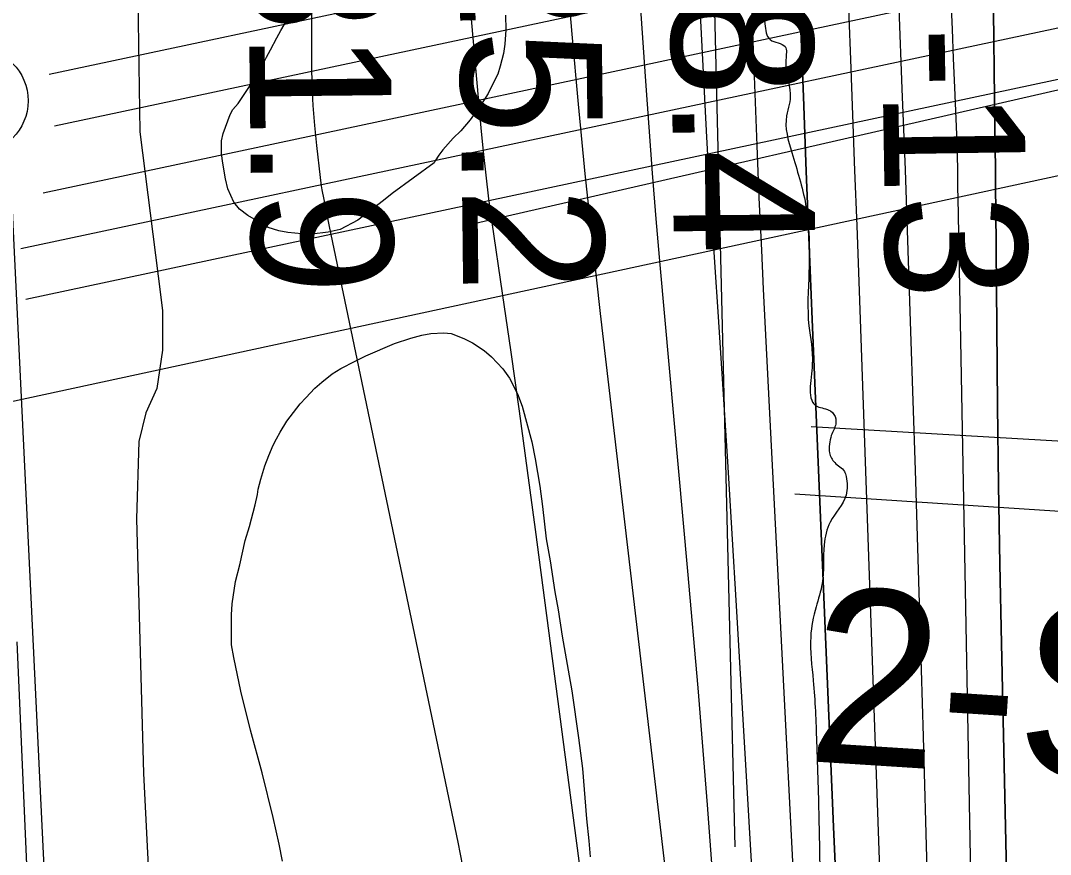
# Model space of a CAD drawing. Extents: x 3313447 to 3351316, y 703786 to 729172.
# Drawn here: x 3322282.8 to 3322770.5, y 721562.1 to 721956.9 of the extents above; entities that cross this region are included whole.
import ezdxf

# ---------------------------------------------------------------- set-up
doc = ezdxf.new("R2010")
doc.units = 0
for name, color, linetype in [('V-FLOD-BASE', 7, 'Continuous'), ('V-LEVE-TOET', 7, 'Continuous'), ('V-RIVR-EDGE', 7, 'Continuous'), ('V-RIVR-RANG', 7, 'Continuous'), ('V-RRAP-FSHR', 7, 'Continuous'), ('V-SITE-VEGE', 7, 'Continuous'), ('V-SURV-LINE', 7, 'Continuous'), ('V-TOPO-DPTH', 7, 'Continuous'), ('V-TOPO-MAJR', 7, 'Continuous'), ('V-TOPO-MINR', 7, 'Continuous'), ('V-TOPO-WATR', 7, 'Continuous'), ('V-UTIL-IDEN', 7, 'Continuous'), ('V-UTIL-LINE', 7, 'Continuous')]:
    doc.layers.add(name, color=color, linetype=linetype)

msp = doc.modelspace()

# ---------------------------------------------------------------- linework, layer by layer
at = {"layer": 'V-FLOD-BASE'}
msp.add_lwpolyline([(3322428.03, 719248.83), (3322416.37, 719476.2), (3322404.04, 719707.66), (3322396.96, 719864.23), (3322389.94, 720044.62), (3322375.68, 720319.65), (3322369.09, 720404.07), (3322361.74, 720457.18), (3322338.29, 720598.82), (3322328.28, 720677.8), (3322325.08, 720753.36), (3322319.28, 720882.02), (3322310.89, 721057.65), (3322294, 721368.08), (3322281.15, 721662.84)], dxfattribs=at)
at = {"layer": 'V-LEVE-TOET'}
msp.add_lwpolyline([(3322338.34, 721966.94), (3322339.23, 721904.3), (3322347.92, 721835.9), (3322349.97, 721819.71), (3322349.92, 721800.92), (3322347.26, 721782.66), (3322342.01, 721771.19), (3322338.84, 721757.62), (3322337.71, 721721.08), (3322341.04, 721600.5), (3322345.51, 721509.66)], dxfattribs=at)
at = {"layer": 'V-RIVR-EDGE'}
msp.add_spline([(3322520.07, 724639.46), (3322521.69, 724625.78), (3322523.75, 724620.39), (3322522.08, 724612.93), (3322520.4, 724607.13), (3322520.8, 724601.74), (3322525.34, 724592.2), (3322524.5, 724589.3), (3322521.18, 724586.82), (3322517.44, 724583.93), (3322516.6, 724577.71), (3322516.15, 724564.86), (3322516.94, 724548.7), (3322516.92, 724541.24), (3322517.32, 724534.6), (3322514.41, 724529.22), (3322514.4, 724525.49), (3322517.71, 724524.66), (3322520.17, 724513.04), (3322520.14, 724498.95), (3322520.95, 724491.9), (3322522.99, 724479.05), (3322527.1, 724466.19), (3322527.07, 724452.1), (3322525.79, 724437.59), (3322522.45, 724428.9), (3322522.02, 724424.75), (3322523.25, 724416.88), (3322522.77, 724392.84), (3322524.81, 724378.32), (3322530.58, 724365.88), (3322530.57, 724361.73), (3322528.49, 724356.76), (3322528.06, 724352.2), (3322529.24, 724326.09), (3322528.81, 724318.21), (3322525.49, 724316.98), (3322523.41, 724315.33), (3322522.99, 724311.6), (3322525.02, 724295.01), (3322526.63, 724276.77), (3322526.6, 724265.17), (3322522.86, 724258.13), (3322521.6, 724253.57), (3322521.58, 724246.53), (3322523.65, 724243.21), (3322526.96, 724243.2), (3322526.95, 724237.81), (3322526.9, 724217.91), (3322526.86, 724202.16), (3322530.11, 724173.14), (3322532.53, 724147.44), (3322530.84, 724134.18), (3322530.82, 724125.47), (3322530.8, 724117.19), (3322538.23, 724104.73), (3322539.03, 724095.61), (3322534.88, 724090.23), (3322526.99, 724085.69), (3322523.25, 724082.39), (3322519.93, 724080.32), (3322519.08, 724072.86), (3322518.65, 724067.06), (3322519.89, 724063.74), (3322523.2, 724063.74), (3322531.49, 724063.3), (3322533.15, 724062.47), (3322533.55, 724057.49), (3322533.95, 724051.27), (3322537.67, 724047.12), (3322543.46, 724041.3), (3322543.45, 724037.99), (3322540.54, 724036.34), (3322538.05, 724033.44), (3322537.61, 724023.08), (3322539.66, 724013.96), (3322544.18, 723997.78), (3322542.5, 723987.84), (3322542.06, 723978.31), (3322546.18, 723967.1), (3322549.46, 723954.66), (3322549.02, 723942.64), (3322548.16, 723930.21), (3322546.05, 723917.37), (3322546.44, 723905.35), (3322548.91, 723897.88), (3322546.4, 723889.18), (3322545.97, 723882.14), (3322545.52, 723870.12), (3322546.32, 723856.02), (3322549.99, 723834.46), (3322553.67, 723812.48), (3322554.87, 723795.9), (3322553.57, 723771.03), (3322553.54, 723761.09), (3322555.57, 723743.26), (3322560.5, 723724.6), (3322564.61, 723711.32), (3322564.6, 723707.59), (3322562.11, 723706.35), (3322559.21, 723705.95), (3322557.95, 723699.73), (3322555.03, 723691.86), (3322552.95, 723688.97), (3322549.21, 723685.25), (3322548.78, 723679.86), (3322549.19, 723676.96), (3322551.22, 723661.62), (3322551.21, 723656.23), (3322552.86, 723652.08), (3322557.83, 723651.65), (3322561.56, 723649.16), (3322562.37, 723642.52), (3322565.24, 723630.91), (3322565.61, 723613.92), (3322561.45, 723606.46), (3322552.72, 723597.37), (3322552.72, 723595.3), (3322559.32, 723584.09), (3322563.04, 723579.52), (3322563.03, 723576.2), (3322557.6, 723558.81), (3322554.27, 723553.01), (3322552.19, 723548.05), (3322550.1, 723541), (3322553.4, 723535.61), (3322556.27, 723521.92), (3322562.43, 723499.53), (3322565.71, 723486.67), (3322564.88, 723486.67), (3322560.34, 723493.31), (3322556.63, 723502.86), (3322548.78, 723510.34), (3322546.29, 723511.17), (3322543.8, 723507.86), (3322543.78, 723500.82), (3322543.77, 723495.01), (3322547.07, 723490.44), (3322548.72, 723486.3), (3322551.99, 723467.64), (3322553.63, 723459.34), (3322556.94, 723458.51), (3322560.67, 723458.5), (3322561.09, 723462.64), (3322561.52, 723466.37), (3322564.83, 723466.78), (3322567.32, 723465.11), (3322572.26, 723453.08), (3322573.91, 723448.52), (3322572.25, 723446.45), (3322570.58, 723444.38), (3322570.57, 723441.48), (3322574.3, 723439.4), (3322578.44, 723437.73), (3322578.44, 723436.9), (3322576.36, 723433.59), (3322571.78, 723424.48), (3322572.19, 723422.41), (3322575.08, 723419.5), (3322579.63, 723416.17), (3322582.94, 723415.33), (3322584.59, 723409.53), (3322584.58, 723404.97), (3322583.73, 723397.1), (3322583.3, 723392.54), (3322584.11, 723384.66), (3322589.47, 723372.63), (3322593.17, 723358.94), (3322594.37, 723341.11), (3322595.58, 723329.51), (3322593.09, 723327.02), (3322593.07, 723317.91), (3322594.26, 723298.84), (3322593.82, 723288.89), (3322592.99, 723288.89), (3322590.08, 723283.51), (3322587.98, 723271.08), (3322584.21, 723258.24), (3322584.61, 723250.37), (3322586.23, 723236.27), (3322590.31, 723210.56), (3322589.86, 723195.64), (3322591.5, 723186.52), (3322592.73, 723180.71), (3322597.28, 723176.97), (3322601.83, 723173.64), (3322601.41, 723171.16), (3322593.95, 723171.59), (3322591.45, 723168.28), (3322591.02, 723160.82), (3322593.08, 723155.43), (3322591.82, 723150.46), (3322588.9, 723143.42), (3322589.72, 723137.2), (3322590.53, 723128.49), (3322595.46, 723114.39), (3322594.63, 723110.66), (3322590.87, 723101.14), (3322584.22, 723094.11), (3322582.97, 723088.72), (3322582.96, 723085.41), (3322586.68, 723080.84), (3322590.82, 723080.83), (3322597.46, 723083.3), (3322603.69, 723090.33), (3322604.53, 723094.89), (3322606.61, 723095.71), (3322607.85, 723094.46), (3322609.88, 723079.54), (3322613.15, 723060.88), (3322612.29, 723045.54), (3322611.87, 723043.06), (3322608.13, 723042.24), (3322606.02, 723026.08), (3322602.66, 723006.6), (3322599.74, 722998.74), (3322597.25, 722997.08), (3322596.83, 722995.01), (3322597.21, 722980.51), (3322598.02, 722975.12), (3322598.42, 722966.82), (3322596.32, 722958.13), (3322592.58, 722953.99), (3322583.45, 722947.38), (3322575.98, 722943.67), (3322575.56, 722941.18), (3322578.03, 722936.62), (3322580.1, 722935.78), (3322585.49, 722935.77), (3322589.22, 722934.93), (3322593.76, 722927.46), (3322592.48, 722914.61), (3322595.8, 722914.61), (3322597.87, 722915.84), (3322599.97, 722924.96), (3322601.22, 722927.03), (3322602.05, 722926.61), (3322604.09, 722913.76), (3322604.49, 722909.61), (3322609.46, 722906.28), (3322611.92, 722897.16), (3322611.07, 722888.04), (3322606.07, 722879.35), (3322603.16, 722873.97), (3322603.14, 722868.17), (3322605.19, 722858.21), (3322605.15, 722839.98), (3322604.3, 722834.18), (3322605.96, 722832.93), (3322609.24, 722819.24), (3322614.17, 722799.75), (3322614.94, 722776.12), (3322614.05, 722753.74), (3322611.52, 722735.1), (3322608.18, 722725.57), (3322608.17, 722722.25), (3322613.54, 722713.12), (3322617.26, 722708.14), (3322619.31, 722700.26), (3322620.12, 722691.14), (3322621.33, 722678.7), (3322624.6, 722659.63), (3322629.09, 722634.75), (3322630.71, 722616.09), (3322635.24, 722604.06), (3322639.36, 722593.69), (3322639.74, 722580.42), (3322640.14, 722574.21), (3322638.06, 722573.8), (3322635.16, 722574.22), (3322630.2, 722580.45), (3322622.36, 722591.66), (3322620.7, 722592.08), (3322618.21, 722591.67), (3322620.26, 722580.89), (3322619, 722577.16), (3322615.69, 722575.92), (3322614.43, 722570.12), (3322614.84, 722567.64), (3322618.98, 722567.63), (3322625.6, 722563.46), (3322629.32, 722558.9), (3322629.71, 722549.36), (3322631.36, 722543.55), (3322636.33, 722542.3), (3322641.31, 722546.43), (3322643.79, 722543.94), (3322642.96, 722541.04), (3322647.04, 722515.33), (3322644.12, 722509.95), (3322642.04, 722507.05), (3322642.41, 722488.82), (3322645.25, 722461.87), (3322648.92, 722439.48), (3322653.05, 722431.59), (3322657.57, 722416.24), (3322658.36, 722402.98), (3322655.84, 722387.65), (3322656.65, 722380.19), (3322657.88, 722373.14), (3322658.27, 722363.19), (3322657.84, 722359.04), (3322652.44, 722352.01), (3322651.18, 722347.04), (3322651.57, 722338.75), (3322651.56, 722333.78), (3322652.79, 722327.97), (3322655.26, 722322.58), (3322659.82, 722320.91), (3322662.71, 722317.58), (3322658.55, 722311.79), (3322651.06, 722298.96), (3322645.63, 722281.57), (3322636.03, 722252.99), (3322636, 722241.38), (3322635.97, 722231.85), (3322641.75, 722220.23), (3322648.78, 722213.58), (3322657.47, 722208.59), (3322665.34, 722205.25), (3322666.57, 722200.28), (3322664.49, 722200.28), (3322658.28, 722201.54), (3322654.13, 722198.65), (3322649.14, 722192.03), (3322648.3, 722186.64), (3322647.87, 722180.43), (3322651.16, 722170.88), (3322651.97, 722162.59), (3322655.67, 722151.81), (3322662.7, 722143.5), (3322662.68, 722138.53), (3322665.16, 722135.2), (3322671.37, 722129.8), (3322669.67, 722114.88), (3322668.81, 722099.96), (3322670.44, 722090.01), (3322674.57, 722085.03), (3322675.8, 722078.39), (3322673.3, 722074.26), (3322657.94, 722063.1), (3322653.37, 722060.21), (3322650.46, 722054.83), (3322646.72, 722051.52), (3322642.16, 722050.71), (3322635.94, 722050.31), (3322633.45, 722047.83), (3322633.02, 722043.68), (3322633.01, 722038.71), (3322630.5, 722030.84), (3322629.24, 722023.38), (3322629.22, 722013.44), (3322632.51, 722006.38), (3322637.06, 722001.4), (3322642.86, 721998.48), (3322642.84, 721993.51), (3322642, 721988.12), (3322639.08, 721979.01), (3322636.99, 721973.21), (3322634.9, 721966.58), (3322635.29, 721955.39), (3322637.76, 721947.93), (3322644.8, 721944.59), (3322645.2, 721938.37), (3322647.23, 721922.2), (3322646.8, 721917.23), (3322645.54, 721911.85), (3322647.99, 721894.43), (3322654.56, 721869.96), (3322656.14, 721838.04), (3322656.08, 721812.34), (3322657.69, 721794.1), (3322660.13, 721774.2), (3322666.34, 721772.11), (3322668.82, 721768.38), (3322668.81, 721765.89), (3322666.72, 721760.51), (3322665.88, 721756.36), (3322665.87, 721752.22), (3322668.35, 721747.65), (3322672.9, 721743.5), (3322673.72, 721741.01), (3322673.7, 721732.3), (3322666.21, 721719.47), (3322663.28, 721708.71), (3322662.41, 721690.47), (3322659.48, 721679.29), (3322656.95, 721665.2), (3322658.15, 721644.47), (3322659.73, 721615.45), (3322660.88, 721576.91), (3322661.25, 721557.84), (3322660.82, 721551.62), (3322658.73, 721546.65), (3322660.32, 721518.05), (3322660.27, 721498.15), (3322661.83, 721458.36), (3322661.38, 721444.68), (3322666.3, 721420.22), (3322666.64, 721392.45), (3322662.82, 721354.74), (3322660.64, 721311.22), (3322661.8, 721277.65), (3322659.29, 721266.88), (3322654.66, 721241.6), (3322650.08, 721231.67), (3322646.74, 721223.39), (3322646.7, 721205.98), (3322649.09, 721168.25), (3322653.11, 721116.43), (3322655.1, 721081.61), (3322660.01, 721058.8), (3322660.39, 721041.39), (3322661.16, 721018.18), (3322662.77, 720997.87), (3322665.99, 720960.14)], degree=3, dxfattribs=at)
at = {"layer": 'V-RRAP-FSHR'}
msp.add_lwpolyline([(3322431.26, 727358.07), (3322429.64, 726904.7), (3322510.57, 724962.85), (3322576.32, 723396.54), (3322621.07, 721565.64)], dxfattribs=at)
at = {"layer": 'V-SITE-VEGE'}
for points in [[(3322512.34, 721959.43), (3322512.52, 721952.57), (3322512.11, 721945.71), (3322511.51, 721941.4), (3322509.93, 721935.33), (3322508.74, 721931.6), (3322506.18, 721926.32), (3322504.21, 721922.4), (3322500.86, 721917.12), (3322495.75, 721909.88), (3322491.23, 721904.8), (3322487.69, 721901.27), (3322482.77, 721895.8), (3322480.81, 721893.25), (3322479.04, 721890.51), (3322478.64, 721889.54), (3322458.8, 721875.08), (3322454.68, 721871.76), (3322442.5, 721862.38), (3322434.06, 721858.09), (3322428.37, 721856.73), (3322420.72, 721855.77), (3322416.02, 721855.98), (3322409.35, 721856.59), (3322405.04, 721857.38), (3322399.95, 721858.96), (3322394.47, 721862.31), (3322390.36, 721864.67), (3322386.45, 721867.62), (3322383.71, 721870.96), (3322380.98, 721877.24), (3322379.82, 721881.95), (3322378.47, 721889.4), (3322377.89, 721893.92), (3322377.91, 721899.99), (3322378.7, 721903.52), (3322382.05, 721912.53), (3322383.24, 721914.88), (3322385.79, 721917.61), (3322394.06, 721929.94), (3322396.42, 721933.86), (3322399.18, 721939.54), (3322401.15, 721943.06), (3322404.11, 721948.74), (3322406.08, 721952.26), (3322409.23, 721957.54)], [(3322391.69, 721621), (3322387.03, 721639.44), (3322383.74, 721655.33), (3322382.58, 721661.41), (3322382.62, 721675.52), (3322383.02, 721680.81), (3322384.62, 721691.39), (3322386.6, 721699.23), (3322389.18, 721710.79), (3322391.15, 721717.45), (3322393.93, 721727.64), (3322394.92, 721732.53), (3322395.31, 721735.08), (3322396.5, 721739.78), (3322398.48, 721746.05), (3322400.26, 721750.95), (3322402.43, 721755.84), (3322404, 721758.97), (3322405.77, 721762.11), (3322408.93, 721767.2), (3322415.22, 721775.41), (3322417.78, 721778.35), (3322422.1, 721782.84), (3322425.44, 721785.78), (3322430.35, 721789.69), (3322434.48, 721792.22), (3322441.15, 721795.73), (3322446.25, 721798.27), (3322459.79, 721804.11), (3322467.64, 721806.64), (3322472.74, 721808), (3322477.06, 721808.77), (3322483.14, 721809.15), (3322486.66, 721808.75), (3322492.73, 721806.38), (3322496.85, 721804.41), (3322502.33, 721800.67), (3322505.85, 721797.72), (3322511.12, 721792.02), (3322514.25, 721787.7), (3322518.15, 721780.24), (3322520.29, 721774.36), (3322524.95, 721757.48), (3322526.5, 721749.44), (3322528.62, 721736.5), (3322529.97, 721726.89), (3322531.7, 721711.59), (3322533.63, 721701.2), (3322535.75, 721686.49), (3322537.29, 721677.86), (3322539.22, 721665.51), (3322542.5, 721646.68), (3322543.86, 721639.62), (3322546.94, 721617.26), (3322548.86, 721602.75), (3322550.76, 721579.03), (3322551.91, 721568.63), (3322552.48, 721560.99)], [(3322406.82, 721559.01), (3322405.27, 721567.06), (3322402.36, 721579.61), (3322397.12, 721600.8), (3322391.69, 721621)]]:
    msp.add_lwpolyline(points, dxfattribs=at)
at = {"layer": 'V-SURV-LINE'}
msp.add_lwpolyline([(3322277.27, 721899.73), (3322336.62, 720669.33)], dxfattribs=at)
msp.add_circle((3322261.33, 721918.98), 25, dxfattribs=at)
at = {"layer": 'V-TOPO-DPTH'}
for points in [[(3322535.09, 723503.9), (3322563.91, 722787.49), (3322564.79, 722766.3), (3322565.69, 722745.11), (3322566.63, 722723.92), (3322567.6, 722702.73), (3322572.56, 722596.7), (3322576.08, 722522.5), (3322579.67, 722448.3), (3322583.37, 722374.11), (3322587.14, 722299.92), (3322607.65, 721901.79), (3322608.1, 721893.43), (3322608.57, 721885.07), (3322609.08, 721876.71), (3322609.62, 721868.36), (3322613.08, 721816.64), (3322615.33, 721782.43), (3322617.52, 721748.21), (3322619.63, 721713.99), (3322621.69, 721679.76), (3322637.67, 721408.2)], [(3322634.82, 723432.41), (3322662.99, 722803.11), (3322664.26, 722774.37), (3322665.53, 722745.64), (3322666.77, 722716.9), (3322667.99, 722688.17), (3322672.05, 722592.38), (3322675.29, 722515.76), (3322678.53, 722439.13), (3322681.76, 722362.5), (3322685, 722285.87), (3322698.63, 721962.86), (3322700.18, 721924.59), (3322701.66, 721886.31), (3322703.01, 721848.03), (3322704.28, 721809.74), (3322706.36, 721744.14), (3322708.3, 721681.06), (3322710.15, 721617.98), (3322711.89, 721554.9)], [(3322634.82, 723432.41), (3322662.99, 722803.11), (3322664.26, 722774.37), (3322665.53, 722745.64), (3322666.77, 722716.9), (3322667.99, 722688.17), (3322672.05, 722592.38), (3322675.29, 722515.76), (3322678.53, 722439.13), (3322681.76, 722362.5), (3322685, 722285.87), (3322698.63, 721962.86), (3322700.18, 721924.59), (3322701.66, 721886.31), (3322703.01, 721848.03), (3322704.28, 721809.74), (3322706.36, 721744.14), (3322708.3, 721681.06), (3322710.15, 721617.98), (3322711.89, 721554.9)], [(3322670.11, 721522.6), (3322667.78, 721575.14), (3322665.52, 721627.69), (3322663.32, 721680.23), (3322657.73, 721815.33), (3322656.3, 721850.51), (3322654.89, 721885.69), (3322653.52, 721920.87), (3322652.17, 721956.06), (3322650.66, 721995.93), (3322648.59, 722051.05), (3322646.52, 722106.17), (3322644.47, 722161.29), (3322642.43, 722216.41), (3322623.42, 722730.58)], [(3322670.11, 721522.6), (3322667.78, 721575.14), (3322665.52, 721627.69), (3322663.32, 721680.23), (3322657.73, 721815.33), (3322656.3, 721850.51), (3322654.89, 721885.69), (3322653.52, 721920.87), (3322652.17, 721956.06), (3322650.66, 721995.93), (3322648.59, 722051.05), (3322646.52, 722106.17), (3322644.47, 722161.29), (3322642.43, 722216.41), (3322623.42, 722730.58)], [(3322752.82, 721408.82), (3322747.33, 721662.07), (3322746.59, 721699.54), (3322745.96, 721737), (3322745.48, 721774.47), (3322745.09, 721811.94), (3322744.64, 721867.65), (3322744.55, 721877.27), (3322744.46, 721886.89), (3322744.36, 721896.5), (3322744.24, 721906.12), (3322743.41, 721975.5), (3322742.66, 722019.81), (3322741.64, 722064.1), (3322740.2, 722108.39), (3322738.48, 722152.66), (3322714.1, 722712.08)], [(3322714.1, 722712.08), (3322738.48, 722152.66), (3322740.2, 722108.39), (3322741.64, 722064.1), (3322742.66, 722019.81), (3322743.41, 721975.5), (3322744.24, 721906.12), (3322744.36, 721896.5), (3322744.46, 721886.89), (3322744.55, 721877.27), (3322744.64, 721867.65), (3322745.09, 721811.94), (3322745.48, 721774.47), (3322745.96, 721737), (3322746.59, 721699.54), (3322747.33, 721662.07), (3322752.82, 721408.82)]]:
    msp.add_lwpolyline(points, dxfattribs=at)
at = {"layer": 'V-TOPO-MAJR'}
msp.add_lwpolyline([(3322459.32, 723332.33), (3322459.33, 723259.52), (3322459.1, 723186.71), (3322456.99, 722795.86), (3322456.95, 722770.19), (3322457.04, 722744.53), (3322457.32, 722718.87), (3322457.73, 722693.21), (3322461.34, 722511.39), (3322464.5, 722406.57), (3322469.11, 722301.82), (3322475.89, 722197.19), (3322484.11, 722092.63), (3322500.72, 721906.1), (3322501.81, 721894.89), (3322503.03, 721883.69), (3322504.44, 721872.51), (3322505.98, 721861.34), (3322510.89, 721827.8), (3322514.92, 721799.87), (3322518.87, 721771.93), (3322522.7, 721743.97), (3322526.45, 721716), (3322563.01, 721439.32)], dxfattribs=at)
at = {"layer": 'V-TOPO-MINR'}
for points in [[(3322535.09, 723503.9), (3322563.91, 722787.49), (3322564.79, 722766.3), (3322565.69, 722745.11), (3322566.63, 722723.92), (3322567.6, 722702.73), (3322572.56, 722596.7), (3322576.08, 722522.5), (3322579.67, 722448.3), (3322583.37, 722374.11), (3322587.14, 722299.92), (3322607.65, 721901.79), (3322608.1, 721893.43), (3322608.57, 721885.07), (3322609.08, 721876.71), (3322609.62, 721868.36), (3322613.08, 721816.64), (3322615.33, 721782.43), (3322617.52, 721748.21), (3322619.63, 721713.99), (3322621.69, 721679.76), (3322637.67, 721408.2)], [(3322634.82, 723432.41), (3322662.99, 722803.11), (3322664.26, 722774.37), (3322665.53, 722745.64), (3322666.77, 722716.9), (3322667.99, 722688.17), (3322672.05, 722592.38), (3322675.29, 722515.76), (3322678.53, 722439.13), (3322681.76, 722362.5), (3322685, 722285.87), (3322698.63, 721962.86), (3322700.18, 721924.59), (3322701.66, 721886.31), (3322703.01, 721848.03), (3322704.28, 721809.74), (3322706.36, 721744.14), (3322708.3, 721681.06), (3322710.15, 721617.98), (3322711.89, 721554.9)], [(3322618.69, 723317.42), (3322623.1, 723215.17), (3322627.58, 723112.91), (3322632.1, 723010.66), (3322642.31, 722781.35), (3322643.09, 722763.44), (3322643.86, 722745.52), (3322644.6, 722727.61), (3322645.33, 722709.69), (3322654.94, 722468.29), (3322658.79, 722371.25), (3322662.63, 722274.2), (3322666.44, 722177.15), (3322670.24, 722080.1), (3322675.77, 721938.53), (3322676.78, 721912.26), (3322677.78, 721885.99), (3322678.74, 721859.72), (3322679.69, 721833.45), (3322696.23, 721366.49), (3322696.26, 721365.69), (3322696.31, 721364.33), (3322696.32, 721364.13), (3322723.22, 720520.61)], [(3322714.1, 722712.08), (3322738.48, 722152.66), (3322740.2, 722108.39), (3322741.64, 722064.1), (3322742.66, 722019.81), (3322743.41, 721975.5), (3322744.24, 721906.12), (3322744.36, 721896.5), (3322744.46, 721886.89), (3322744.55, 721877.27), (3322744.64, 721867.65), (3322745.09, 721811.94), (3322745.48, 721774.47), (3322745.96, 721737), (3322746.59, 721699.54), (3322747.33, 721662.07), (3322752.82, 721408.82)], [(3322533.76, 722666.39), (3322548.69, 722398.3), (3322553.62, 722312.67), (3322558.77, 722227.05), (3322564.25, 722141.45), (3322569.94, 722055.86), (3322578.67, 721928.21), (3322580.23, 721906.46), (3322581.88, 721884.72), (3322583.68, 721863), (3322585.57, 721841.27), (3322598.67, 721696.27), (3322603.46, 721640.96), (3322607.97, 721585.64), (3322612.06, 721530.28)], [(3322420.15, 722656.46), (3322420.07, 722257.43), (3322420.08, 722200.64), (3322420.12, 722143.85), (3322420.22, 722087.06), (3322420.34, 722030.27), (3322420.58, 721935.82), (3322420.77, 721926.27), (3322421.17, 721916.73), (3322421.9, 721907.21), (3322422.84, 721897.71), (3322424.6, 721882.59), (3322425.13, 721878.72), (3322425.45, 721876.8), (3322426.31, 721872.28), (3322426.94, 721869.07), (3322427.58, 721865.86), (3322428.24, 721862.65), (3322428.9, 721859.44), (3322489.83, 721567.88), (3322496.5, 721533.88)], [(3322603.15, 722649.4), (3322609.79, 722480.97), (3322613.33, 722389.95), (3322616.81, 722298.92), (3322620.18, 722207.89), (3322623.49, 722116.85), (3322629.13, 721959.48), (3322629.57, 721947.13), (3322630.02, 721934.78), (3322630.47, 721922.43), (3322630.92, 721910.08), (3322631.39, 721897.73), (3322631.9, 721885.38), (3322632.44, 721873.03), (3322633.01, 721860.69), (3322633.61, 721848.27), (3322634.51, 721829.71), (3322635.42, 721811.15), (3322636.35, 721792.6), (3322637.29, 721774.05), (3322655.15, 721426.58)], [(3322494.32, 722642.03), (3322495.79, 722607.82), (3322497.8, 722573.65), (3322500.16, 722539.49), (3322505.61, 722469.06), (3322510.89, 722399.7), (3322516.05, 722330.33), (3322521.05, 722260.95), (3322525.94, 722191.55), (3322533.44, 722083.22), (3322535.82, 722050.04), (3322538.33, 722016.87), (3322541.01, 721983.71), (3322543.8, 721950.56), (3322546.83, 721917.43), (3322550.06, 721884.33), (3322553.58, 721851.25), (3322557.3, 721818.19), (3322596.14, 721485.92)], [(3322692.53, 722637.24), (3322694.15, 722601.06), (3322695.78, 722564.89), (3322697.44, 722528.72), (3322722.64, 721980.49), (3322723.27, 721966.67), (3322723.89, 721952.85), (3322724.5, 721939.03), (3322725.1, 721925.21), (3322726.06, 721903.01), (3322726.16, 721900.29), (3322726.25, 721897.56), (3322726.31, 721894.83), (3322726.36, 721892.1), (3322726.42, 721887.24), (3322726.43, 721886.05), (3322726.46, 721882.1), (3322726.5, 721877.56), (3322726.57, 721873.01), (3322735.06, 721426.07)]]:
    msp.add_lwpolyline(points, dxfattribs=at)
at = {"layer": 'V-TOPO-WATR'}
msp.add_lwpolyline([(3322623.42, 722730.58), (3322642.43, 722216.41), (3322644.47, 722161.29), (3322646.52, 722106.17), (3322648.59, 722051.05), (3322650.66, 721995.93), (3322652.17, 721956.06), (3322653.52, 721920.87), (3322654.89, 721885.69), (3322656.3, 721850.51), (3322657.73, 721815.33), (3322663.32, 721680.23), (3322665.52, 721627.69), (3322667.78, 721575.14), (3322670.11, 721522.6)], dxfattribs=at)
at = {"layer": 'V-UTIL-LINE'}
for p, q in [((3322296.36, 721931.6), (3325203.18, 722549.96)), ((3322298.78, 721907.09), (3325205.6, 722525.46)), ((3322293.5, 721875.39), (3325221.46, 722499.03)), ((3325218.47, 722484.62), (3322494.68, 721860)), ((3322282.93, 721848.96), (3325237.31, 722477.89)), ((3322285.18, 721825.05), (3325254.04, 722457.25)), ((3322001.55, 721716.85), (3325331.18, 722435.63))]:
    msp.add_line(p, q, dxfattribs=at)
for points in [[(3324755.45, 721642.59), (3322657.16, 721764.51)], [(3322649.46, 721732.83), (3324756.83, 721595)]]:
    msp.add_lwpolyline(points, dxfattribs=at)

# ---------------------------------------------------------------- texts
at = {"layer": 'V-RIVR-RANG'}
for s, rotation, p in [('31.9', 270.6283, (3322390.47, 722001.2)), ('25.2', 270.6283, (3322490.46, 722002.28)), ('8.4', 270.6283, (3322590.81, 721970.38)), ('-13', 270.9081, (3322690.67, 721953.88))]:
    msp.add_text(s, height=67, rotation=rotation, dxfattribs=at).set_placement(p)
at = {"layer": 'V-UTIL-IDEN'}
msp.add_text('2-SUB TEL.  & TEL. CABLES', height=82.9998, rotation=356.3524, dxfattribs=at).set_placement((3322654.48, 721606.35))

doc.saveas('drawing.dxf')
